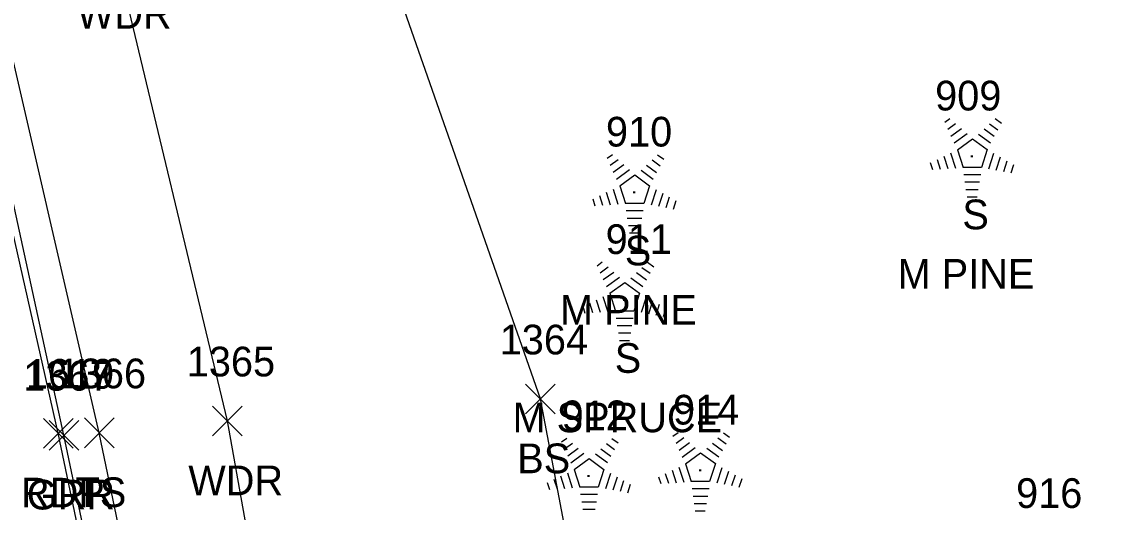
# Model space of a CAD drawing. Extents: x 1545627 to 1546562, y 571176 to 576667.
# Drawn here: x 1546058 to 1546131.4, y 572490 to 572523 of the extents above; entities that cross this region are included whole.
import ezdxf

# ---------------------------------------------------------------- set-up
doc = ezdxf.new("R2010")
doc.units = 0
for name, color, linetype in [('L_A', 7, 'Continuous'), ('L_C', 7, 'Continuous'), ('L_I', 7, 'Continuous'), ('L_TIC', 7, 'Continuous'), ('LAWA', 7, 'Continuous'), ('LELB', 7, 'Continuous'), ('LTC', 7, 'Continuous'), ('P_A', 7, 'Continuous'), ('P_I', 7, 'Continuous'), ('P_TIC', 7, 'Continuous'), ('PET', 7, 'Continuous'), ('R_A', 7, 'Continuous'), ('R_I', 7, 'Continuous'), ('R_TIC', 7, 'Continuous'), ('RGR', 7, 'Continuous')]:
    doc.layers.add(name, color=color, linetype=linetype)

msp = doc.modelspace()

# ---------------------------------------------------------------- linework, layer by layer
at = {"layer": 'L_TIC'}
for points in [[(1546091.988, 572496.654), (1546093.988, 572498.654)], [(1546093.988, 572496.654), (1546091.988, 572498.654)], [(1546070.905, 572495.172), (1546072.905, 572497.172)], [(1546072.905, 572495.172), (1546070.905, 572497.172)], [(1546062.265, 572494.373), (1546064.265, 572496.373)], [(1546064.265, 572494.373), (1546062.265, 572496.373)]]:
    msp.add_lwpolyline(points, dxfattribs=at)
at = {"layer": 'LAWA'}
msp.add_lwpolyline([(1546132.696, 572194.892), (1546123.453, 572251.154), (1546111.937, 572304.897), (1546099.961, 572374.277), (1546086.111, 572421.028), (1546079.849, 572451.625), (1546071.905, 572496.172), (1546064.394, 572527.582), (1546058.594, 572548.653), (1546052.091, 572585.928), (1546038.425, 572619.665), (1546027.83, 572654.921), (1546018.77, 572685.669), (1546005.342, 572728.46), (1545993.814, 572765.207), (1545980.931, 572799.992)], dxfattribs=at)
at = {"layer": 'LELB'}
for points in [[(1546125.533, 572192.436), (1546119.789, 572223.125), (1546112.539, 572267.479), (1546101.484, 572308.512), (1546092.302, 572354.824), (1546084.689, 572391.492), (1546079.385, 572418.936), (1546072.143, 572452.753), (1546063.265, 572495.373), (1546056.178, 572525.93), (1546052.452, 572548.057), (1546043.75, 572580.7), (1546033.096, 572617.265), (1546022.592, 572652.847), (1546012.21, 572685.195), (1545999.024, 572724.088), (1545985.45, 572763.438), (1545973.138, 572794.948)], [(1546138.092, 572206.647), (1546133.659, 572247.148), (1546122.485, 572312.188), (1546113.316, 572377.356), (1546104.81, 572426.631), (1546099.996, 572460.654), (1546092.988, 572497.654), (1546081.836, 572529.538), (1546071.729, 572550.604), (1546058.937, 572584.302), (1546058.009, 572591.614), (1546041.849, 572621.011), (1546036.285, 572644.955)]]:
    msp.add_lwpolyline(points, dxfattribs=at)
at = {"layer": 'LTC'}
for p, q in [((1546120.229, 572516.287), (1546120.584, 572516.545)), ((1546120.439, 572515.822), (1546120.968, 572516.206)), ((1546120.649, 572515.356), (1546121.352, 572515.867)), ((1546123.257, 572516.179), (1546123.806, 572515.78)), ((1546123.628, 572516.527), (1546124.047, 572516.223)), ((1546120.858, 572514.89), (1546121.737, 572515.528)), ((1546121.083, 572514.435), (1546122.094, 572515.17)), ((1546122.094, 572515.17), (1546123.092, 572514.445)), ((1546122.514, 572515.482), (1546123.324, 572514.894)), ((1546122.886, 572515.831), (1546123.565, 572515.337)), ((1546121.083, 572514.435), (1546121.47, 572513.242)), ((1546123.092, 572514.445), (1546122.7, 572513.242)), ((1546097.484, 572513.857), (1546097.838, 572514.114)), ((1546097.693, 572513.391), (1546098.222, 572513.776)), ((1546100.511, 572513.749), (1546101.06, 572513.35)), ((1546100.882, 572514.097), (1546101.301, 572513.793)), ((1546119.717, 572513.783), (1546119.929, 572513.131)), ((1546120.173, 572514), (1546120.444, 572513.164)), ((1546120.628, 572514.216), (1546120.959, 572513.197)), ((1546123.529, 572514.174), (1546123.191, 572513.134)), ((1546123.974, 572513.923), (1546123.686, 572513.039)), ((1546124.418, 572513.673), (1546124.181, 572512.944)), ((1546097.903, 572512.926), (1546098.607, 572513.437)), ((1546098.112, 572512.46), (1546098.991, 572513.098)), ((1546099.769, 572513.052), (1546100.578, 572512.463)), ((1546100.14, 572513.401), (1546100.819, 572512.907)), ((1546119.262, 572513.566), (1546119.414, 572513.098)), ((1546122.7, 572513.242), (1546121.47, 572513.242)), ((1546124.862, 572513.423), (1546124.676, 572512.849)), ((1546098.337, 572512.005), (1546099.349, 572512.739)), ((1546099.349, 572512.739), (1546100.346, 572512.014)), ((1546122.662, 572512.742), (1546121.517, 572512.742)), ((1546122.578, 572512.242), (1546121.59, 572512.242)), ((1546097.427, 572511.569), (1546097.698, 572510.734)), ((1546097.882, 572511.786), (1546098.213, 572510.766)), ((1546098.337, 572512.005), (1546098.724, 572510.811)), ((1546100.346, 572512.014), (1546099.954, 572510.811)), ((1546100.783, 572511.743), (1546100.445, 572510.704)), ((1546101.228, 572511.493), (1546100.94, 572510.608)), ((1546122.494, 572511.742), (1546121.663, 572511.742)), ((1546096.516, 572511.136), (1546096.668, 572510.668)), ((1546096.972, 572511.353), (1546097.183, 572510.701)), ((1546099.954, 572510.811), (1546098.724, 572510.811)), ((1546101.672, 572511.243), (1546101.435, 572510.513)), ((1546102.116, 572510.993), (1546101.93, 572510.418)), ((1546122.411, 572511.242), (1546121.736, 572511.242)), ((1546099.916, 572510.311), (1546098.772, 572510.311)), ((1546099.832, 572509.811), (1546098.844, 572509.811)), ((1546099.749, 572509.311), (1546098.917, 572509.311)), ((1546099.665, 572508.811), (1546098.99, 572508.811)), ((1546096.807, 572506.622), (1546097.162, 572506.879)), ((1546097.017, 572506.156), (1546097.546, 572506.54)), ((1546099.834, 572506.514), (1546100.384, 572506.115)), ((1546100.206, 572506.862), (1546100.625, 572506.557)), ((1546097.227, 572505.69), (1546097.93, 572506.202)), ((1546097.436, 572505.225), (1546098.314, 572505.862)), ((1546099.092, 572505.817), (1546099.902, 572505.228)), ((1546099.464, 572506.165), (1546100.143, 572505.672)), ((1546097.661, 572504.77), (1546098.672, 572505.504)), ((1546098.672, 572505.504), (1546099.669, 572504.779)), ((1546096.751, 572504.334), (1546097.022, 572503.499)), ((1546097.206, 572504.55), (1546097.537, 572503.531)), ((1546097.661, 572504.77), (1546098.048, 572503.576)), ((1546099.669, 572504.779), (1546099.278, 572503.576)), ((1546100.107, 572504.508), (1546099.769, 572503.469)), ((1546100.552, 572504.258), (1546100.264, 572503.373)), ((1546095.84, 572503.901), (1546095.992, 572503.433)), ((1546096.295, 572504.117), (1546096.507, 572503.466)), ((1546099.278, 572503.576), (1546098.048, 572503.576)), ((1546100.996, 572504.008), (1546100.759, 572503.278)), ((1546101.44, 572503.757), (1546101.254, 572503.183)), ((1546099.24, 572503.076), (1546098.095, 572503.076)), ((1546099.156, 572502.576), (1546098.168, 572502.576)), ((1546099.072, 572502.076), (1546098.241, 572502.076)), ((1546098.989, 572501.576), (1546098.314, 572501.576)), ((1546101.919, 572495.141), (1546102.274, 572495.398)), ((1546105.317, 572495.381), (1546105.736, 572495.077)), ((1546094.41, 572494.758), (1546094.765, 572495.016)), ((1546094.62, 572494.293), (1546095.149, 572494.677)), ((1546097.437, 572494.65), (1546097.987, 572494.251)), ((1546097.809, 572494.998), (1546098.228, 572494.694)), ((1546102.129, 572494.675), (1546102.658, 572495.059)), ((1546102.338, 572494.209), (1546103.042, 572494.721)), ((1546104.575, 572494.684), (1546105.254, 572494.191)), ((1546104.946, 572495.033), (1546105.496, 572494.634)), ((1546094.83, 572493.827), (1546095.533, 572494.338)), ((1546095.039, 572493.361), (1546095.917, 572493.999)), ((1546096.695, 572493.953), (1546097.505, 572493.365)), ((1546097.067, 572494.302), (1546097.746, 572493.808)), ((1546102.548, 572493.744), (1546103.426, 572494.382)), ((1546102.772, 572493.289), (1546103.784, 572494.023)), ((1546103.784, 572494.023), (1546104.781, 572493.298)), ((1546104.204, 572494.336), (1546105.013, 572493.747)), ((1546095.264, 572492.906), (1546096.275, 572493.641)), ((1546096.275, 572493.641), (1546097.272, 572492.916)), ((1546102.772, 572493.289), (1546103.159, 572492.095)), ((1546104.781, 572493.298), (1546104.39, 572492.095)), ((1546094.354, 572492.471), (1546094.625, 572491.635)), ((1546094.809, 572492.687), (1546095.14, 572491.668)), ((1546095.264, 572492.906), (1546095.651, 572491.713)), ((1546097.272, 572492.916), (1546096.881, 572491.713)), ((1546097.71, 572492.645), (1546097.372, 572491.605)), ((1546098.155, 572492.394), (1546097.867, 572491.51)), ((1546100.951, 572492.42), (1546101.104, 572491.952)), ((1546101.407, 572492.637), (1546101.619, 572491.985)), ((1546101.862, 572492.853), (1546102.134, 572492.018)), ((1546102.318, 572493.069), (1546102.649, 572492.05)), ((1546105.218, 572493.027), (1546104.881, 572491.988)), ((1546105.663, 572492.777), (1546105.376, 572491.892)), ((1546106.108, 572492.527), (1546105.871, 572491.797)), ((1546093.443, 572492.037), (1546093.595, 572491.569)), ((1546093.898, 572492.254), (1546094.11, 572491.602)), ((1546096.881, 572491.713), (1546095.651, 572491.713)), ((1546098.599, 572492.144), (1546098.362, 572491.415)), ((1546099.043, 572491.894), (1546098.857, 572491.32)), ((1546104.39, 572492.095), (1546103.159, 572492.095)), ((1546106.552, 572492.277), (1546106.365, 572491.702)), ((1546096.843, 572491.213), (1546095.698, 572491.213)), ((1546104.351, 572491.595), (1546103.207, 572491.595)), ((1546104.268, 572491.095), (1546103.279, 572491.095)), ((1546096.759, 572490.713), (1546095.771, 572490.713)), ((1546096.675, 572490.213), (1546095.844, 572490.213)), ((1546104.184, 572490.595), (1546103.352, 572490.595)), ((1546104.1, 572490.095), (1546103.425, 572490.095))]:
    msp.add_line(p, q, dxfattribs=at)
at = {"layer": 'P_TIC'}
for points in [[(1546059.504, 572494.348), (1546061.504, 572496.348)], [(1546061.504, 572494.348), (1546059.504, 572496.348)]]:
    msp.add_lwpolyline(points, dxfattribs=at)
at = {"layer": 'PET'}
msp.add_lwpolyline([(1546019.19, 572549.754), (1546028.198, 572511.711), (1546038.291, 572466.999), (1546043.906, 572438.712), (1546048.458, 572419.826), (1546059.016, 572375.225), (1546068.403, 572327.334), (1546078.966, 572280.941), (1546081.531, 572262.744), (1546083.99, 572253.102), (1546089.432, 572227.88), (1546096.04, 572198.55), (1546104.441, 572159.778), (1546113.192, 572174.919), (1546122.626, 572188.985), (1546117.061, 572219.813), (1546108.582, 572263.735), (1546099.519, 572308.129), (1546091.038, 572348.985), (1546082.958, 572388.468), (1546076.514, 572419.415), (1546067.661, 572461.142), (1546060.504, 572495.348), (1546051.115, 572536.864)], dxfattribs=at)
at = {"layer": 'R_TIC'}
for points in [[(1546059.892, 572494.215), (1546061.892, 572496.215)], [(1546061.892, 572494.215), (1546059.892, 572496.215)]]:
    msp.add_lwpolyline(points, dxfattribs=at)
at = {"layer": 'RGR'}
msp.add_lwpolyline([(1546122.896, 572190.91), (1546117.322, 572223.344), (1546108.745, 572265.603), (1546099.878, 572308.896), (1546090.289, 572354.448), (1546082.741, 572391.052), (1546076.806, 572419.122), (1546069.968, 572452.166), (1546060.892, 572495.215), (1546054.251, 572525.612), (1546048.911, 572547.317), (1546040.705, 572580.212), (1546030.582, 572616.088), (1546020.216, 572652.04), (1546009.859, 572685.101), (1545996.97, 572723.718), (1545983.077, 572762.484), (1545970.878, 572794.287)], dxfattribs=at)

# ---------------------------------------------------------------- texts
at = {"layer": 'L_A'}
for s, p in [('WDR', (1546061.756, 572522.582)), ('S', (1546121.42, 572509.079)), ('S', (1546098.674, 572506.649)), ('S', (1546097.998, 572499.413)), ('BS', (1546091.429, 572492.654)), ('WDR', (1546069.267, 572491.172)), ('TS', (1546061.674, 572490.373))]:
    msp.add_text(s, height=2, dxfattribs=at).set_placement(p)
at = {"layer": 'L_C'}
for s, p in [('M PINE', (1546117.058, 572505.079)), ('M PINE', (1546094.312, 572502.649)), ('M SPRUCE', (1546091.116, 572495.413))]:
    msp.add_text(s, height=2, dxfattribs=at).set_placement(p)
at = {"layer": 'L_I'}
for s, p in [('909', (1546119.585, 572517.079)), ('910', (1546097.407, 572514.649)), ('911', (1546097.384, 572507.413)), ('1364', (1546090.248, 572500.654)), ('1365', (1546069.165, 572499.172)), ('1366', (1546060.47, 572498.373)), ('912', (1546094.42, 572495.55)), ('914', (1546101.928, 572495.933)), ('916', (1546125.041, 572490.316))]:
    msp.add_text(s, height=2, dxfattribs=at).set_placement(p)
at = {"layer": 'LTC'}
for p in [(1546121.977, 572514.183), (1546099.231, 572511.753), (1546098.555, 572504.517), (1546096.158, 572492.654), (1546103.666, 572493.037)]:
    msp.add_text('.', height=1.037, rotation=270, dxfattribs=at).set_placement(p)
at = {"layer": 'P_A'}
msp.add_text('RDP', height=2, dxfattribs=at).set_placement((1546057.992, 572490.348))
at = {"layer": 'P_I'}
msp.add_text('1619', height=2, dxfattribs=at).set_placement((1546058.323, 572498.348))
at = {"layer": 'R_A'}
msp.add_text('GRR', height=2, dxfattribs=at).set_placement((1546058.38, 572490.215))
at = {"layer": 'R_I'}
msp.add_text('1367', height=2, dxfattribs=at).set_placement((1546058.152, 572498.215))

doc.saveas('drawing.dxf')
